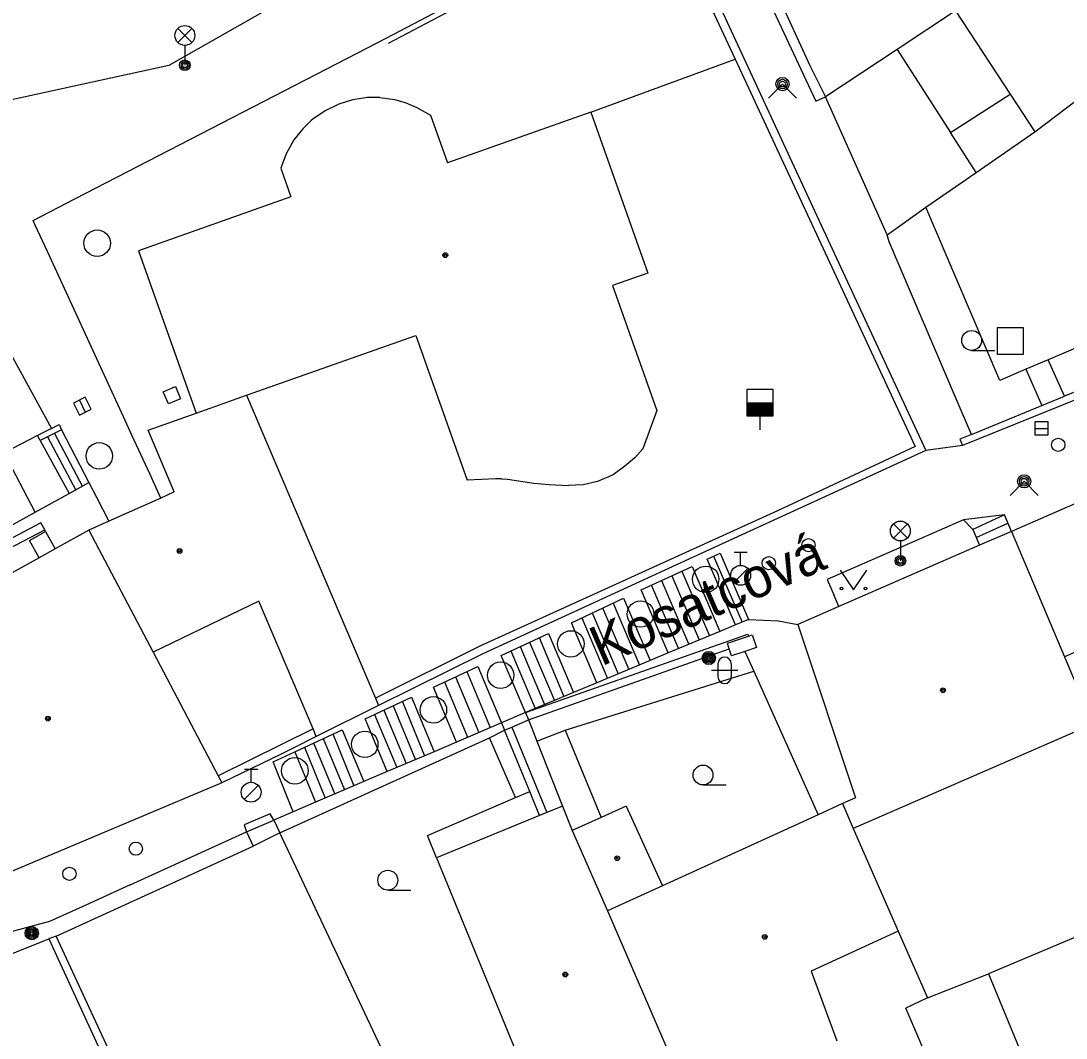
# Model space of a CAD drawing. Extents: x -598233 to -596890, y -1157848 to -1156431.
# Drawn here: x -597291.03 to -597251.58, y -1157487.34 to -1157448.94 of the extents above; entities that cross this region are included whole.
import ezdxf

# ---------------------------------------------------------------- set-up
doc = ezdxf.new("R2010")
doc.units = 0
for name, color, linetype in [('Level 10', 7, 'Continuous'), ('Level 11', 7, 'Continuous'), ('Level 24', 7, 'Continuous'), ('Level 25', 7, 'Continuous'), ('Level 26', 7, 'Continuous'), ('Level 27', 7, 'Continuous'), ('Level 28', 7, 'Continuous'), ('Level 31', 7, 'Continuous'), ('Level 33', 7, 'Continuous'), ('Level 36', 7, 'Continuous'), ('Level 39', 7, 'Continuous'), ('Level 5', 7, 'Continuous'), ('Level 50', 7, 'Continuous'), ('Level 7', 7, 'Continuous'), ('Level 8', 7, 'Continuous'), ('Level 9', 7, 'Continuous')]:
    doc.layers.add(name, color=color, linetype=linetype)

msp = doc.modelspace()

# ---------------------------------------------------------------- linework, layer by layer
at = {"layer": 'Level 10'}
msp.add_lwpolyline([(-597285.75, -1157466.95), (-597286.1556, -1157466.068), (-597286.84, -1157464.58), (-597287.16, -1157463.89), (-597290.0315, -1157457.6407), (-597290.488, -1157456.6483), (-597290.57, -1157456.4699), (-597288.9918, -1157455.6553), (-597278.6986, -1157450.3428), (-597277.24, -1157449.59), (-597266.95, -1157444.17)], dxfattribs=at)
at = {"layer": 'Level 11'}
for points in [[(-597264.6599, -1157443.17), (-597265.03, -1157443.38), (-597261.02, -1157451.9699), (-597260.6599, -1157451.8)], [(-597255.75, -1157448.56), (-597253.69, -1157451.7)], [(-597257.95, -1157450.02), (-597255.94, -1157453.15)], [(-597269.51, -1157452.38), (-597264.07, -1157450.38)], [(-597255.94, -1157453.15), (-597253.69, -1157451.7)], [(-597253.69, -1157451.7), (-597252.75, -1157453.12)], [(-597254.9699, -1157454.6599), (-597255.94, -1157453.15)], [(-597258.33, -1157457.01), (-597257.7648, -1157456.6073), (-597256.87, -1157455.9699)], [(-597255.15, -1157464.55), (-597255.7199, -1157463.21), (-597258.25, -1157457.28), (-597258.33, -1157457.01)], [(-597251.63, -1157463.11), (-597252.25, -1157461.73)], [(-597253.1, -1157462.09), (-597252.49, -1157463.46)], [(-597289.5, -1157464.37), (-597288.46, -1157466.37)], [(-597290.3, -1157464.78), (-597289.21, -1157466.78)], [(-597290.03, -1157464.64), (-597288.96, -1157466.65)], [(-597289.76, -1157464.51), (-597288.71, -1157466.51)], [(-597290.49, -1157467.49), (-597291.6599, -1157465.24)], [(-597255.49, -1157464.9699), (-597256.87, -1157465.15)], [(-597289.21, -1157466.78), (-597288.46, -1157466.37)], [(-597288.46, -1157466.37), (-597288.18, -1157466.92), (-597287.71, -1157467.82)], [(-597290.49, -1157467.49), (-597289.21, -1157466.78)], [(-597297.54, -1157471.38), (-597290.49, -1157467.49)], [(-597253.9, -1157467.59), (-597255.45, -1157467.78)], [(-597253.9, -1157467.59), (-597255.1, -1157468.14)], [(-597253.64, -1157468.21), (-597253.9, -1157467.59)], [(-597255.45, -1157467.78), (-597257.28, -1157468.58), (-597260.59, -1157470.03), (-597260.34, -1157470.61)], [(-597255.45, -1157467.78), (-597255.1, -1157468.14)], [(-597254.9699, -1157468.44), (-597253.77, -1157467.9)], [(-597290.34, -1157469.21), (-597290.71, -1157468.55), (-597290.1, -1157468.21)], [(-597290.1, -1157468.21), (-597290.13, -1157468.15)], [(-597290.1, -1157468.21), (-597289.74, -1157468.87)], [(-597255.1, -1157468.14), (-597254.84, -1157468.73)], [(-597264.05, -1157471.74), (-597265.12, -1157469.26), (-597264.63, -1157469.03), (-597263.56, -1157471.54)], [(-597264.88, -1157469.15), (-597263.8, -1157471.64)], [(-597266.6, -1157472.8), (-597267.62, -1157470.42), (-597265.69, -1157469.53), (-597264.64, -1157471.99)], [(-597266.46, -1157469.89), (-597265.42, -1157472.31)], [(-597266.08, -1157469.71), (-597265.03, -1157472.15)], [(-597267.23, -1157470.25), (-597266.21, -1157472.64)], [(-597266.85, -1157470.07), (-597265.82, -1157472.48)], [(-597269.29, -1157473.93), (-597270.25, -1157471.6599), (-597268.28, -1157470.73), (-597267.28, -1157473.09)], [(-597260.15, -1157471.04), (-597260.34, -1157470.61)], [(-597269.07, -1157471.1), (-597268.08, -1157473.42)], [(-597268.67, -1157470.92), (-597267.68, -1157473.26)], [(-597269.86, -1157471.4699), (-597268.89, -1157473.76)], [(-597269.46, -1157471.29), (-597268.49, -1157473.59)], [(-597263.56, -1157471.54), (-597264.05, -1157471.74)], [(-597263.56, -1157471.54), (-597262.43, -1157471.59)], [(-597262.43, -1157471.59), (-597261.7, -1157471.7199)], [(-597264.64, -1157471.99), (-597266.6, -1157472.8)], [(-597264.05, -1157471.74), (-597264.64, -1157471.99)], [(-597271.98, -1157475.05), (-597272.9, -1157472.89), (-597271.11, -1157472.06), (-597270.17, -1157474.29)], [(-597271.83, -1157472.39), (-597270.89, -1157474.6)], [(-597271.4699, -1157472.2199), (-597270.53, -1157474.44)], [(-597272.54, -1157472.7199), (-597271.62, -1157474.9)], [(-597272.18, -1157472.56), (-597271.26, -1157474.75)], [(-597263.7, -1157472.74), (-597263.36, -1157473.49)], [(-597267.28, -1157473.09), (-597269.29, -1157473.93)], [(-597266.6, -1157472.8), (-597267.28, -1157473.09)], [(-597274.59, -1157476.17), (-597275.46, -1157474.09), (-597273.78, -1157473.31), (-597272.89, -1157475.44)], [(-597274.2, -1157473.5), (-597273.31, -1157475.62)], [(-597270.48, -1157475.71), (-597263.36, -1157473.49)], [(-597263.36, -1157473.49), (-597260.93, -1157478.9099)], [(-597275.04, -1157473.89), (-597274.17, -1157475.98)], [(-597274.62, -1157473.7), (-597273.74, -1157475.8)], [(-597269.29, -1157473.93), (-597270.17, -1157474.29)], [(-597270.17, -1157474.29), (-597271.98, -1157475.05)], [(-597277.2, -1157477.28), (-597278.03, -1157475.29), (-597276.29, -1157474.4699), (-597275.43, -1157476.53)], [(-597276.63, -1157474.64), (-597275.79, -1157476.68)], [(-597277.68, -1157475.12), (-597276.84, -1157477.13)], [(-597277.33, -1157474.96), (-597276.49, -1157476.98)], [(-597276.98, -1157474.8), (-597276.14, -1157476.83)], [(-597271.98, -1157475.05), (-597272.89, -1157475.44)], [(-597271.98, -1157475.05), (-597271.87, -1157475.33)], [(-597272.89, -1157475.44), (-597274.59, -1157476.17)], [(-597272.89, -1157475.44), (-597272.77, -1157475.7199)], [(-597271.87, -1157475.33), (-597271.7199, -1157475.7)], [(-597280.69, -1157476.53), (-597278.9, -1157475.7), (-597278.09, -1157477.6599)], [(-597279.26, -1157475.86), (-597278.46, -1157477.82)], [(-597273.34, -1157476), (-597272.77, -1157475.7199)], [(-597271.7199, -1157475.7), (-597271.55, -1157476.13)], [(-597271.55, -1157476.13), (-597270.48, -1157475.71)], [(-597270.48, -1157475.71), (-597269.12, -1157479.01)], [(-597281.26, -1157479.59), (-597273.34, -1157476)], [(-597279.98, -1157476.2), (-597279.18, -1157478.13)], [(-597279.62, -1157476.03), (-597278.82, -1157477.9699)], [(-597274.59, -1157476.17), (-597275.43, -1157476.53)], [(-597272.36, -1157478.26), (-597273.34, -1157476)], [(-597271.55, -1157476.13), (-597270.58, -1157478.58)], [(-597280.75, -1157478.8), (-597281.51, -1157476.9099), (-597280.69, -1157476.53)], [(-597280.69, -1157476.53), (-597279.9099, -1157478.44)], [(-597280.33, -1157476.36), (-597279.54, -1157478.28)], [(-597275.43, -1157476.53), (-597277.2, -1157477.28)], [(-597277.2, -1157477.28), (-597278.09, -1157477.6599)], [(-597278.09, -1157477.6599), (-597279.9099, -1157478.44)], [(-597275.34, -1157480.53), (-597275.68, -1157479.69), (-597272.36, -1157478.26)], [(-597272.36, -1157478.26), (-597271.82, -1157478.03)], [(-597279.9099, -1157478.44), (-597280.75, -1157478.8)], [(-597281.48, -1157479.11), (-597281.62, -1157478.87), (-597282.6, -1157479.29), (-597282.51, -1157479.55)], [(-597280.75, -1157478.8), (-597281.48, -1157479.11)], [(-597282.51, -1157479.55), (-597281.48, -1157479.11)], [(-597281.48, -1157479.11), (-597281.26, -1157479.59)], [(-597286.9099, -1157481.55), (-597282.51, -1157479.55)], [(-597282.51, -1157479.55), (-597282.26, -1157480.1)], [(-597276.39, -1157489.93), (-597281.26, -1157479.59)], [(-597286.9099, -1157481.55), (-597288.58, -1157482.32)], [(-597288.58, -1157482.32), (-597289.95, -1157482.94), (-597291.5, -1157483.36)], [(-597257.9099, -1157483.31), (-597256.81, -1157485.82)], [(-597256.81, -1157485.82), (-597254.51, -1157484.92)], [(-597256.81, -1157485.82), (-597257.62, -1157486.21)], [(-597256.4699, -1157488.92), (-597257.62, -1157486.21)]]:
    msp.add_lwpolyline(points, dxfattribs=at)
at = {"layer": 'Level 24'}
for points in [[(-597285.6599, -1157462.94), (-597285.2, -1157462.74), (-597285, -1157463.2), (-597285.46, -1157463.4), (-597285.6599, -1157462.94)], [(-597264.36, -1157472.43), (-597263.56, -1157472.17), (-597263.42, -1157472.12), (-597263.26, -1157472.59), (-597263.7, -1157472.74), (-597264.2, -1157472.91), (-597264.29, -1157472.65), (-597264.36, -1157472.43)]]:
    msp.add_lwpolyline(points, dxfattribs=at)
at = {"layer": 'Level 25'}
for centre, radius in [((-597265.06, -1157472.99), 0.25), ((-597265.06, -1157472.99), 0.2), ((-597265.06, -1157472.99), 0.15), ((-597265.06, -1157472.99), 0.1), ((-597265.06, -1157472.99), 0.05), ((-597290.62, -1157483.38), 0.25), ((-597290.62, -1157483.38), 0.2), ((-597290.62, -1157483.38), 0.15), ((-597290.62, -1157483.38), 0.1), ((-597290.62, -1157483.38), 0.05)]:
    msp.add_circle(centre, radius, dxfattribs=at)
at = {"layer": 'Level 26'}
msp.add_lwpolyline([(-597254.18, -1157461.52), (-597253.18, -1157461.52), (-597253.18, -1157460.52), (-597254.18, -1157460.52)], close=True, dxfattribs=at)
at = {"layer": 'Level 27'}
for p, q in [((-597288.8219, -1157463.2565), (-597288.5981, -1157463.7035)), ((-597252.75, -1157464.32), (-597252.25, -1157464.32))]:
    msp.add_line(p, q, dxfattribs=at)
for points in [[(-597289.0455, -1157463.3684), (-597288.8216, -1157463.8155), (-597288.3745, -1157463.5916), (-597288.5984, -1157463.1445)], [(-597252.75, -1157464.57), (-597252.25, -1157464.57), (-597252.25, -1157464.07), (-597252.75, -1157464.07)]]:
    msp.add_lwpolyline(points, close=True, dxfattribs=at)
for centre in [(-597288.15, -1157457.33), (-597288.07, -1157465.36), (-597265.18, -1157470.02), (-597267.64, -1157471.33), (-597270.27, -1157472.46), (-597272.92, -1157473.64), (-597275.46, -1157474.95), (-597278.05, -1157476.25), (-597280.69, -1157477.25)]:
    msp.add_circle(centre, 0.5, dxfattribs=at)
at = {"layer": 'Level 28'}
for p, q in [((-597263.63, -1157463.35), (-597262.63, -1157463.35)), ((-597263.63, -1157463.4), (-597262.63, -1157463.4)), ((-597263.63, -1157463.45), (-597262.63, -1157463.45)), ((-597263.63, -1157463.5), (-597262.63, -1157463.5)), ((-597263.63, -1157463.55), (-597262.63, -1157463.55)), ((-597263.63, -1157463.6), (-597262.63, -1157463.6)), ((-597263.63, -1157463.65), (-597262.63, -1157463.65)), ((-597263.63, -1157463.7), (-597262.63, -1157463.7)), ((-597263.63, -1157463.75), (-597262.63, -1157463.75)), ((-597263.63, -1157463.8), (-597262.63, -1157463.8)), ((-597263.13, -1157463.85), (-597263.13, -1157464.38)), ((-597264.11, -1157468.995), (-597263.61, -1157468.995)), ((-597263.86, -1157469.495), (-597263.86, -1157468.995)), ((-597264.118, -1157470.142), (-597263.588, -1157469.612)), ((-597282.59, -1157477.185), (-597282.09, -1157477.185)), ((-597282.34, -1157477.685), (-597282.34, -1157477.185)), ((-597282.598, -1157478.332), (-597282.068, -1157477.802))]:
    msp.add_line(p, q, dxfattribs=at)
msp.add_lwpolyline([(-597263.63, -1157463.85), (-597262.63, -1157463.85), (-597262.63, -1157462.85), (-597263.63, -1157462.85)], close=True, dxfattribs=at)
for centre, radius in [((-597251.87, -1157464.94), 0.25), ((-597261.3, -1157468.73), 0.25), ((-597262.8, -1157469.4099), 0.25), ((-597263.86, -1157469.87), 0.375), ((-597282.34, -1157478.06), 0.375), ((-597286.69, -1157480.19), 0.25), ((-597289.2, -1157481.14), 0.25)]:
    msp.add_circle(centre, radius, dxfattribs=at)
at = {"layer": 'Level 31'}
for points in [[(-597262.81, -1157451.85), (-597262.28, -1157451.32), (-597261.75, -1157451.85)], [(-597253.6899, -1157466.85), (-597253.1599, -1157466.32), (-597252.6299, -1157466.85)]]:
    msp.add_lwpolyline(points, dxfattribs=at)
for centre, radius in [((-597262.28, -1157451.32), 0.25), ((-597262.28, -1157451.32), 0.18), ((-597262.28, -1157451.32), 0.11), ((-597253.1599, -1157466.32), 0.25), ((-597253.1599, -1157466.32), 0.18), ((-597253.1599, -1157466.32), 0.11)]:
    msp.add_circle(centre, radius, dxfattribs=at)
at = {"layer": 'Level 33'}
for p, q in [((-597285.105, -1157449.75), (-597284.575, -1157449.22)), ((-597285.105, -1157449.22), (-597284.575, -1157449.75)), ((-597284.84, -1157449.86), (-597284.84, -1157450.61)), ((-597258.095, -1157468.46), (-597257.565, -1157467.93)), ((-597258.095, -1157467.93), (-597257.565, -1157468.46)), ((-597257.83, -1157468.57), (-597257.83, -1157469.32))]:
    msp.add_line(p, q, dxfattribs=at)
for centre, radius in [((-597284.84, -1157449.485), 0.375), ((-597284.84, -1157450.61), 0.2), ((-597284.84, -1157450.61), 0.1445), ((-597284.84, -1157450.61), 0.0876), ((-597257.83, -1157468.195), 0.375), ((-597257.83, -1157469.32), 0.2), ((-597257.83, -1157469.32), 0.1445), ((-597257.83, -1157469.32), 0.0876)]:
    msp.add_circle(centre, radius, dxfattribs=at)
at = {"layer": 'Level 36'}
for p, q in [((-597255.14, -1157461.375), (-597254.265, -1157461.375)), ((-597264.966, -1157473.456), (-597263.966, -1157473.456)), ((-597264.716, -1157473.206), (-597264.716, -1157473.706)), ((-597264.216, -1157473.206), (-597264.216, -1157473.706)), ((-597265.28, -1157477.7849), (-597264.405, -1157477.7849)), ((-597277.18, -1157481.755), (-597276.305, -1157481.755))]:
    msp.add_line(p, q, dxfattribs=at)
msp.add_lwpolyline([(-597260.1, -1157469.67), (-597259.6, -1157470.42), (-597259.1, -1157469.67)], dxfattribs=at)
for centre, radius in [((-597255.1401, -1157460.9999), 0.375), ((-597260.0502, -1157470.3698), 0.05), ((-597259.1508, -1157470.3698), 0.05), ((-597265.2801, -1157477.4098), 0.375), ((-597277.1801, -1157481.3799), 0.375)]:
    msp.add_circle(centre, radius, dxfattribs=at)
for centre, start, end in [((-597264.4657, -1157473.2063), 0, 180), ((-597264.4657, -1157473.7063), 180, 0)]:
    msp.add_arc(centre, 0.25, start, end, dxfattribs=at)
at = {"layer": 'Level 39'}
for centre, radius in [((-597275.01, -1157457.78), 0.09), ((-597275.01, -1157457.78), 0.0398), ((-597285.04, -1157468.95), 0.09), ((-597285.04, -1157468.95), 0.0398), ((-597256.2199, -1157474.21), 0.09), ((-597256.2199, -1157474.21), 0.0398), ((-597290.01, -1157475.28), 0.09), ((-597290.01, -1157475.28), 0.0398), ((-597268.52, -1157480.55), 0.09), ((-597268.52, -1157480.55), 0.0398), ((-597262.95, -1157483.52), 0.09), ((-597262.95, -1157483.52), 0.0398), ((-597270.48, -1157484.94), 0.09), ((-597270.48, -1157484.94), 0.0398)]:
    msp.add_circle(centre, radius, dxfattribs=at)
at = {"layer": 'Level 5'}
for points in [[(-597264.6599, -1157443.17), (-597261.25, -1157450.62)], [(-597255.75, -1157448.56), (-597257.95, -1157450.02)], [(-597252.75, -1157453.12), (-597248.34, -1157449.78)], [(-597257.95, -1157450.02), (-597260.6599, -1157451.8)], [(-597261.25, -1157450.62), (-597260.6599, -1157451.8)], [(-597277.96, -1157451.83), (-597278.1678, -1157451.8601), (-597278.51, -1157451.9099)], [(-597277.48, -1157451.83), (-597277.96, -1157451.83)], [(-597277.48, -1157451.83), (-597276.93, -1157451.9)], [(-597279.03, -1157452.08), (-597279.55, -1157452.33)], [(-597278.51, -1157451.9099), (-597279.03, -1157452.08)], [(-597276.93, -1157451.9), (-597276.52, -1157452.02)], [(-597276.52, -1157452.02), (-597276.08, -1157452.2)], [(-597276.08, -1157452.2), (-597275.57, -1157452.5)], [(-597280.01, -1157452.64), (-597280.0719, -1157452.7001), (-597280.39, -1157453.01)], [(-597279.55, -1157452.33), (-597280.01, -1157452.64)], [(-597275.57, -1157452.5), (-597274.93, -1157454.29)], [(-597269.51, -1157452.38), (-597274.93, -1157454.29)], [(-597269.51, -1157452.38), (-597267.36, -1157458.46)], [(-597280.39, -1157453.01), (-597280.73, -1157453.43)], [(-597280.73, -1157453.43), (-597281.02, -1157453.96)], [(-597254.9699, -1157454.6599), (-597252.75, -1157453.12)], [(-597281.02, -1157453.96), (-597281.2199, -1157454.5)], [(-597281.2199, -1157454.5), (-597280.84, -1157455.58)], [(-597256.87, -1157455.9699), (-597254.9699, -1157454.6599)], [(-597280.84, -1157455.58), (-597286.59, -1157457.62)], [(-597254.08, -1157462.51), (-597255.6998, -1157458.7131), (-597256.87, -1157455.9699)], [(-597286.59, -1157457.62), (-597284.42, -1157463.75)], [(-597267.36, -1157458.46), (-597268.7, -1157458.93)], [(-597268.7, -1157458.93), (-597267.03, -1157463.64)], [(-597244.9, -1157458.6), (-597252.25, -1157461.73)], [(-597282.51, -1157463.07), (-597276.12, -1157460.81)], [(-597276.12, -1157460.81), (-597274.19, -1157466.28)], [(-597291.42, -1157461.49), (-597289.88, -1157464.33)], [(-597252.25, -1157461.73), (-597253.1, -1157462.09)], [(-597253.1, -1157462.09), (-597254.08, -1157462.51)], [(-597284.42, -1157463.75), (-597282.51, -1157463.07)], [(-597282.51, -1157463.07), (-597277.65, -1157474.51)], [(-597267.03, -1157463.64), (-597267.55, -1157465.09)], [(-597286.23, -1157464.39), (-597284.42, -1157463.75)], [(-597289.88, -1157464.33), (-597290.4, -1157464.59)], [(-597285.24, -1157466.7199), (-597286.23, -1157464.39)], [(-597244.65, -1157464.29), (-597253.64, -1157468.21)], [(-597290.4, -1157464.59), (-597291.6599, -1157465.24)], [(-597267.55, -1157465.09), (-597267.86, -1157465.43)], [(-597267.86, -1157465.43), (-597268.23, -1157465.75)], [(-597268.67, -1157466.08), (-597269.27, -1157466.33)], [(-597268.23, -1157465.75), (-597268.67, -1157466.08)], [(-597273.1, -1157466.2199), (-597274.19, -1157466.28)], [(-597272.89, -1157466.2199), (-597273.1, -1157466.2199)], [(-597272.89, -1157466.2199), (-597272.6599, -1157466.24)], [(-597272.6599, -1157466.24), (-597271.67, -1157466.39)], [(-597271.67, -1157466.39), (-597271.09, -1157466.44)], [(-597271.09, -1157466.44), (-597270.36, -1157466.48)], [(-597269.81, -1157466.45), (-597270.36, -1157466.48)], [(-597269.27, -1157466.33), (-597269.81, -1157466.45)], [(-597285.24, -1157466.7199), (-597285.54, -1157466.86), (-597285.75, -1157466.95)], [(-597285.75, -1157466.95), (-597287.71, -1157467.82)], [(-597287.71, -1157467.82), (-597288.46, -1157468.1599)], [(-597288.46, -1157468.1599), (-597289.74, -1157468.87)], [(-597288.46, -1157468.1599), (-597286.04, -1157472.77)], [(-597253.64, -1157468.21), (-597254.84, -1157468.73)], [(-597253.64, -1157468.21), (-597251.64, -1157472.95)], [(-597254.84, -1157468.73), (-597260.15, -1157471.04)], [(-597290.34, -1157469.21), (-597296.44, -1157472.59)], [(-597289.74, -1157468.87), (-597290.34, -1157469.21)], [(-597282.05, -1157470.84), (-597286.04, -1157472.77)], [(-597280, -1157475.67), (-597282.05, -1157470.84)], [(-597260.15, -1157471.04), (-597261.7, -1157471.7199)], [(-597247.4, -1157471.11), (-597251.64, -1157472.95)], [(-597261.7, -1157471.7199), (-597259.53, -1157478.27)], [(-597286.04, -1157472.77), (-597283.58, -1157477.44)], [(-597251.64, -1157472.95), (-597250.57, -1157475.49)], [(-597277.65, -1157474.51), (-597277.53, -1157474.79)], [(-597277.53, -1157474.79), (-597279.88, -1157475.96)], [(-597250.57, -1157475.49), (-597259.61, -1157479.43)], [(-597279.88, -1157475.96), (-597280, -1157475.67)], [(-597283.58, -1157477.44), (-597283.44, -1157477.7)], [(-597283.44, -1157477.7), (-597292.36, -1157481.46)], [(-597259.53, -1157478.27), (-597260.02, -1157478.49)], [(-597270.58, -1157478.58), (-597271.18, -1157478.82)], [(-597270.58, -1157478.58), (-597270.2199, -1157479.5)], [(-597268.18, -1157478.59), (-597269.12, -1157479.01)], [(-597268.18, -1157478.59), (-597266.81, -1157481.59)], [(-597260.02, -1157478.49), (-597260.93, -1157478.9099)], [(-597260.02, -1157478.49), (-597259.61, -1157479.43)], [(-597271.45, -1157478.94), (-597275.34, -1157480.53)], [(-597271.18, -1157478.82), (-597271.45, -1157478.94)], [(-597269.12, -1157479.01), (-597270.2199, -1157479.5)], [(-597260.93, -1157478.9099), (-597266.81, -1157481.59)], [(-597259.61, -1157479.43), (-597257.9099, -1157483.31)], [(-597270.2199, -1157479.5), (-597268.89, -1157482.54)], [(-597275.34, -1157480.53), (-597272.24, -1157488.09)], [(-597266.81, -1157481.59), (-597268.89, -1157482.54)], [(-597268.89, -1157482.54), (-597265.65, -1157490.02)], [(-597257.9099, -1157483.31), (-597261.2, -1157484.81)], [(-597251.13, -1157483.49), (-597254.51, -1157484.92)], [(-597261.2, -1157484.81), (-597260.23, -1157487.45)], [(-597254.51, -1157484.92), (-597252.28, -1157490.32)]]:
    msp.add_lwpolyline(points, dxfattribs=at)
at = {"layer": 'Level 7'}
for points in [[(-597266.87, -1157444.35), (-597264.07, -1157450.38), (-597257.27, -1157465), (-597262.47, -1157467.43), (-597273.7, -1157472.55), (-597277.65, -1157474.51)], [(-597266.6599, -1157444.02), (-597260.9, -1157456.48), (-597256.87, -1157465.15)], [(-597275.83, -1157445.15), (-597285.44, -1157450.62)], [(-597285.44, -1157450.62), (-597295.6, -1157452.84)], [(-597258.33, -1157457.01), (-597260.6599, -1157451.8)], [(-597244.2199, -1157460.09), (-597251.63, -1157463.11)], [(-597244.09, -1157460.36), (-597255.49, -1157464.9699)], [(-597252.49, -1157463.46), (-597251.63, -1157463.11)], [(-597255.15, -1157464.55), (-597252.49, -1157463.46)], [(-597289.5, -1157464.37), (-597290.3, -1157464.78)], [(-597289.88, -1157464.33), (-597289.59, -1157464.18), (-597289.5, -1157464.37)], [(-597290.3, -1157464.78), (-597290.4, -1157464.59)], [(-597255.15, -1157464.55), (-597255.59, -1157464.73), (-597255.49, -1157464.9699)], [(-597256.87, -1157465.15), (-597264.72, -1157468.76), (-597273.59, -1157472.83), (-597277.53, -1157474.79)], [(-597290.13, -1157468.15), (-597290.28, -1157467.89), (-597297.38, -1157471.64)], [(-597296.44, -1157472.59), (-597296.9699, -1157471.73), (-597290.13, -1157468.15)], [(-597271.98, -1157475.05), (-597263.59, -1157472.09)], [(-597263.59, -1157472.09), (-597263.56, -1157472.17)], [(-597271.87, -1157475.33), (-597264.29, -1157472.65)], [(-597272.5, -1157475.6), (-597271.87, -1157475.33)], [(-597280, -1157475.67), (-597283.58, -1157477.44)], [(-597272.77, -1157475.7199), (-597272.5, -1157475.6)], [(-597271.82, -1157478.03), (-597272.77, -1157475.7199)], [(-597272.5, -1157475.6), (-597271.18, -1157478.82)], [(-597279.88, -1157475.96), (-597280.7471, -1157476.3903), (-597281.21, -1157476.62), (-597283.44, -1157477.7)], [(-597271.45, -1157478.94), (-597271.82, -1157478.03)], [(-597289.7, -1157483.49), (-597282.26, -1157480.1)], [(-597297.77, -1157486.74), (-597291.19, -1157484.09), (-597289.9699, -1157483.6)], [(-597289.7, -1157483.49), (-597289.9699, -1157483.6)], [(-597289.9699, -1157483.6), (-597287.39, -1157489.21)], [(-597286.68, -1157490.03), (-597287.11, -1157489.09), (-597289.7, -1157483.49)]]:
    msp.add_lwpolyline(points, dxfattribs=at)
at = {"layer": 'Level 8'}
msp.add_lwpolyline([(-597281.26, -1157479.59), (-597282.26, -1157480.1)], dxfattribs=at)
at = {"layer": 'Level 9'}
msp.add_lwpolyline([(-597277.15, -1157449.77), (-597266.87, -1157444.35)], dxfattribs=at)

# ---------------------------------------------------------------- texts
at = {"layer": 'Level 50'}
msp.add_text('Kosatcová', height=1.5, rotation=23.52002, dxfattribs=at).set_placement((-597269.1225, -1157473.317))

doc.saveas('drawing.dxf')
